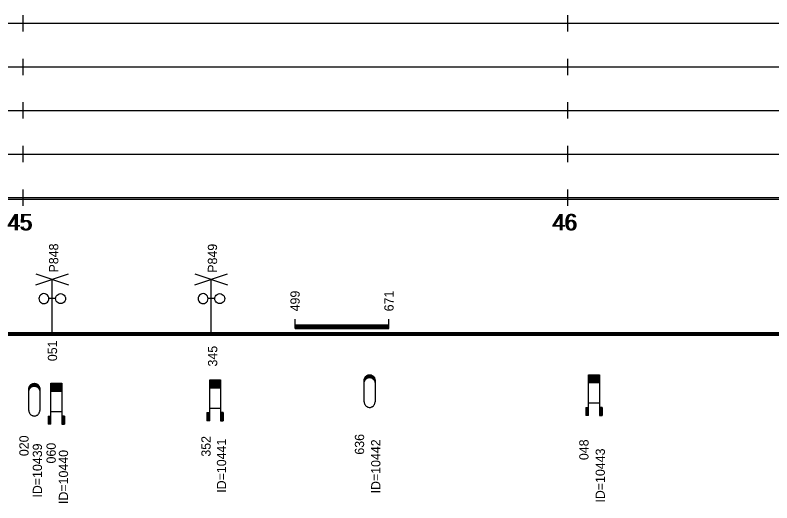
# Model space of a CAD drawing. Extents: x 2 to 10148, y 0 to 380.
# Drawn here: x 4799.1 to 4938, y 94 to 183.5 of the extents above; entities that cross this region are included whole.
import ezdxf

# ---------------------------------------------------------------- set-up
doc = ezdxf.new("R2010")
doc.units = 0
for name, color, linetype in [('CARA_S_OBJEKTY', 7, 'Continuous'), ('L_OBJEKTY_TEXT', 7, 'Continuous'), ('L_OBJEKTY_TVAR', 7, 'Continuous'), ('OBJEKTY_TEXT', 7, 'Continuous'), ('OBJEKTY_TVAR', 7, 'Continuous'), ('RYCHL_RASTR', 7, 'Continuous'), ('RYCHL_STAN', 7, 'Continuous')]:
    doc.layers.add(name, color=color, linetype=linetype)

msp = doc.modelspace()

# ---------------------------------------------------------------- linework, layer by layer
at = {"layer": 'CARA_S_OBJEKTY'}
for p, q in [((4045.76, 125.25), (5128.6, 125.25)), ((4045.76, 125), (5128.6, 125)), ((4045.76, 124.75), (5128.6, 124.75))]:
    msp.add_line(p, q, dxfattribs=at)
at = {"layer": 'L_OBJEKTY_TVAR'}
for p, q in [((4850.47, 126), (4850.47, 127.67)), ((4850.47, 126.67), (4867.71, 126.67)), ((4850.47, 126.5), (4867.71, 126.5)), ((4867.71, 126), (4867.71, 127.67)), ((4850.47, 126.25), (4867.71, 126.25)), ((4850.47, 126), (4867.71, 126))]:
    msp.add_line(p, q, dxfattribs=at)
at = {"layer": 'OBJEKTY_TVAR'}
for p, q in [((4802.91, 134), (4808.91, 136)), ((4802.91, 136), (4808.91, 134)), ((4805.91, 125), (4805.91, 135)), ((4832.06, 134), (4838.06, 136)), ((4832.06, 136), (4838.06, 134)), ((4835.06, 125), (4835.06, 135)), ((4803.73, 132.11), (4803.58, 131.92)), ((4803.92, 132.25), (4803.73, 132.11)), ((4804.14, 132.34), (4803.92, 132.25)), ((4804.37, 132.38), (4804.14, 132.34)), ((4804.61, 132.34), (4804.37, 132.38)), ((4804.83, 132.25), (4804.61, 132.34)), ((4805.02, 132.11), (4804.83, 132.25)), ((4805.16, 131.92), (4805.02, 132.11)), ((4806.64, 131.92), (4806.78, 132.11)), ((4806.78, 132.11), (4806.97, 132.25)), ((4806.97, 132.25), (4807.19, 132.34)), ((4807.19, 132.34), (4807.43, 132.38)), ((4807.43, 132.38), (4807.66, 132.34)), ((4807.66, 132.34), (4807.88, 132.25)), ((4807.88, 132.25), (4808.07, 132.11)), ((4808.07, 132.11), (4808.22, 131.92)), ((4832.95, 132.11), (4832.8, 131.92)), ((4833.14, 132.25), (4832.95, 132.11)), ((4833.36, 132.34), (4833.14, 132.25)), ((4833.59, 132.38), (4833.36, 132.34)), ((4833.83, 132.34), (4833.59, 132.38)), ((4834.05, 132.25), (4833.83, 132.34)), ((4834.24, 132.11), (4834.05, 132.25)), ((4834.38, 131.92), (4834.24, 132.11)), ((4835.86, 131.92), (4836, 132.11)), ((4836, 132.11), (4836.19, 132.25)), ((4836.19, 132.25), (4836.41, 132.34)), ((4836.41, 132.34), (4836.65, 132.38)), ((4836.65, 132.38), (4836.88, 132.34)), ((4836.88, 132.34), (4837.1, 132.25)), ((4837.1, 132.25), (4837.29, 132.11)), ((4837.29, 132.11), (4837.44, 131.92)), ((4803.49, 131.7), (4803.46, 131.46)), ((4803.46, 131.46), (4803.49, 131.23)), ((4803.58, 131.92), (4803.49, 131.7)), ((4803.49, 131.23), (4803.58, 131.01)), ((4803.58, 131.01), (4803.73, 130.82)), ((4803.73, 130.82), (4803.92, 130.67)), ((4803.92, 130.67), (4804.14, 130.58)), ((4804.14, 130.58), (4804.37, 130.55)), ((4804.37, 130.55), (4804.61, 130.58)), ((4804.61, 130.58), (4804.83, 130.67)), ((4804.83, 130.67), (4805.02, 130.82)), ((4805.02, 130.82), (4805.16, 131.01)), ((4805.25, 131.7), (4805.16, 131.92)), ((4805.16, 131.01), (4805.25, 131.23)), ((4805.28, 131.46), (4805.25, 131.7)), ((4805.25, 131.23), (4805.28, 131.46)), ((4806.52, 131.46), (4805.28, 131.46)), ((4806.52, 131.46), (4806.55, 131.7)), ((4806.55, 131.23), (4806.52, 131.46)), ((4806.55, 131.7), (4806.64, 131.92)), ((4806.64, 131.01), (4806.55, 131.23)), ((4806.78, 130.82), (4806.64, 131.01)), ((4806.97, 130.67), (4806.78, 130.82)), ((4807.19, 130.58), (4806.97, 130.67)), ((4807.43, 130.55), (4807.19, 130.58)), ((4807.66, 130.58), (4807.43, 130.55)), ((4807.88, 130.67), (4807.66, 130.58)), ((4808.07, 130.82), (4807.88, 130.67)), ((4808.22, 131.01), (4808.07, 130.82)), ((4808.22, 131.92), (4808.31, 131.7)), ((4808.31, 131.23), (4808.22, 131.01)), ((4808.31, 131.7), (4808.34, 131.46)), ((4808.34, 131.46), (4808.31, 131.23)), ((4832.71, 131.7), (4832.68, 131.46)), ((4832.68, 131.46), (4832.71, 131.23)), ((4832.8, 131.92), (4832.71, 131.7)), ((4832.71, 131.23), (4832.8, 131.01)), ((4832.8, 131.01), (4832.95, 130.82)), ((4832.95, 130.82), (4833.14, 130.67)), ((4833.14, 130.67), (4833.36, 130.58)), ((4833.36, 130.58), (4833.59, 130.55)), ((4833.59, 130.55), (4833.83, 130.58)), ((4833.83, 130.58), (4834.05, 130.67)), ((4834.05, 130.67), (4834.24, 130.82)), ((4834.24, 130.82), (4834.38, 131.01)), ((4834.47, 131.7), (4834.38, 131.92)), ((4834.38, 131.01), (4834.47, 131.23)), ((4834.5, 131.46), (4834.47, 131.7)), ((4834.47, 131.23), (4834.5, 131.46)), ((4835.74, 131.46), (4834.5, 131.46)), ((4835.74, 131.46), (4835.77, 131.7)), ((4835.77, 131.23), (4835.74, 131.46)), ((4835.77, 131.7), (4835.86, 131.92)), ((4835.86, 131.01), (4835.77, 131.23)), ((4836, 130.82), (4835.86, 131.01)), ((4836.19, 130.67), (4836, 130.82)), ((4836.41, 130.58), (4836.19, 130.67)), ((4836.65, 130.55), (4836.41, 130.58)), ((4836.88, 130.58), (4836.65, 130.55)), ((4837.1, 130.67), (4836.88, 130.58)), ((4837.29, 130.82), (4837.1, 130.67)), ((4837.44, 131.01), (4837.29, 130.82)), ((4837.44, 131.92), (4837.53, 131.7)), ((4837.53, 131.23), (4837.44, 131.01)), ((4837.53, 131.7), (4837.56, 131.46)), ((4837.56, 131.46), (4837.53, 131.23)), ((4863.16, 116.65), (4863.2, 116.81)), ((4863.17, 116.7), (4863.46, 116.7)), ((4863.18, 116.75), (4863.52, 116.75)), ((4863.2, 116.81), (4863.26, 116.95)), ((4863.2, 116.8), (4863.58, 116.8)), ((4863.21, 116.85), (4863.66, 116.85)), ((4863.23, 116.9), (4863.77, 116.9)), ((4863.26, 116.95), (4863.32, 117.06)), ((4863.26, 116.95), (4863.92, 116.95)), ((4863.28, 117), (4865.02, 117)), ((4863.31, 117.05), (4864.99, 117.05)), ((4863.32, 117.06), (4863.41, 117.18)), ((4863.35, 117.1), (4864.95, 117.1)), ((4863.39, 117.15), (4864.91, 117.15)), ((4863.41, 117.18), (4863.5, 117.26)), ((4863.41, 116.65), (4863.5, 116.74)), ((4863.44, 117.2), (4864.86, 117.2)), ((4863.49, 117.25), (4864.81, 117.25)), ((4863.5, 117.26), (4863.63, 117.35)), ((4863.5, 116.74), (4863.63, 116.83)), ((4863.55, 117.3), (4864.75, 117.3)), ((4863.62, 117.35), (4864.68, 117.35)), ((4863.63, 117.35), (4863.76, 117.42)), ((4863.63, 116.83), (4863.76, 116.9)), ((4863.71, 117.4), (4864.59, 117.4)), ((4863.76, 117.42), (4863.79, 117.43)), ((4863.76, 116.9), (4863.79, 116.91)), ((4863.79, 117.43), (4863.91, 117.47)), ((4863.79, 116.91), (4863.91, 116.95)), ((4863.84, 117.45), (4864.46, 117.45)), ((4863.91, 117.47), (4864.05, 117.49)), ((4863.91, 116.95), (4864.05, 116.97)), ((4864.05, 117.49), (4864.16, 117.5)), ((4864.05, 116.97), (4864.16, 116.98)), ((4864.16, 117.5), (4864.29, 117.49)), ((4864.16, 116.98), (4864.29, 116.97)), ((4864.29, 117.49), (4864.42, 117.46)), ((4864.29, 116.97), (4864.42, 116.94)), ((4864.38, 116.95), (4865.04, 116.95)), ((4864.42, 117.46), (4864.53, 117.43)), ((4864.42, 116.94), (4864.53, 116.9)), ((4864.53, 117.43), (4864.64, 117.37)), ((4864.53, 116.9), (4865.07, 116.9)), ((4864.53, 116.9), (4864.64, 116.85)), ((4864.64, 117.37), (4864.71, 117.32)), ((4864.64, 116.85), (4865.09, 116.85)), ((4864.64, 116.85), (4864.71, 116.8)), ((4864.71, 117.32), (4864.86, 117.21)), ((4864.71, 116.8), (4864.86, 116.68)), ((4864.72, 116.8), (4865.1, 116.8)), ((4864.78, 116.75), (4865.12, 116.75)), ((4864.84, 116.7), (4865.13, 116.7)), ((4864.86, 117.21), (4864.94, 117.11)), ((4864.86, 116.68), (4864.94, 116.59)), ((4864.94, 117.11), (4865.03, 116.98)), ((4865.03, 116.98), (4865.07, 116.89)), ((4865.07, 116.89), (4865.11, 116.77)), ((4865.11, 116.77), (4865.14, 116.65)), ((4904.34, 110), (4904.34, 117.5)), ((4904.34, 117.5), (4906.34, 117.5)), ((4904.34, 117.45), (4906.34, 117.45)), ((4904.34, 117.4), (4906.34, 117.4)), ((4904.34, 117.35), (4906.34, 117.35)), ((4904.34, 117.3), (4906.34, 117.3)), ((4904.34, 117.25), (4906.34, 117.25)), ((4904.34, 117.2), (4906.34, 117.2)), ((4904.34, 117.15), (4906.34, 117.15)), ((4904.34, 117.1), (4906.34, 117.1)), ((4904.34, 117.05), (4906.34, 117.05)), ((4904.34, 117), (4906.34, 117)), ((4904.34, 116.95), (4906.34, 116.95)), ((4904.34, 116.9), (4906.34, 116.9)), ((4904.34, 116.85), (4906.34, 116.85)), ((4904.34, 116.8), (4906.34, 116.8)), ((4904.34, 116.75), (4906.34, 116.75)), ((4904.34, 116.7), (4906.34, 116.7)), ((4906.34, 117.5), (4906.34, 110)), ((4801.66, 115.23), (4801.72, 115.37)), ((4801.69, 115.32), (4802.23, 115.32)), ((4801.72, 115.37), (4801.78, 115.48)), ((4801.72, 115.37), (4802.38, 115.37)), ((4801.74, 115.42), (4803.48, 115.42)), ((4801.77, 115.47), (4803.45, 115.47)), ((4801.78, 115.48), (4801.87, 115.6)), ((4801.81, 115.52), (4803.41, 115.52)), ((4801.85, 115.57), (4803.37, 115.57)), ((4801.87, 115.6), (4801.96, 115.68)), ((4801.9, 115.62), (4803.32, 115.62)), ((4801.95, 115.67), (4803.27, 115.67)), ((4801.96, 115.68), (4802.09, 115.77)), ((4802.01, 115.72), (4803.21, 115.72)), ((4802.08, 115.77), (4803.14, 115.77)), ((4802.09, 115.77), (4802.22, 115.84)), ((4802.09, 115.25), (4802.22, 115.32)), ((4802.17, 115.82), (4803.05, 115.82)), ((4802.22, 115.84), (4802.25, 115.85)), ((4802.22, 115.32), (4802.25, 115.33)), ((4802.25, 115.85), (4802.37, 115.89)), ((4802.25, 115.33), (4802.37, 115.37)), ((4802.3, 115.87), (4802.92, 115.87)), ((4802.37, 115.89), (4802.51, 115.91)), ((4802.37, 115.37), (4802.51, 115.39)), ((4802.51, 115.91), (4802.62, 115.92)), ((4802.51, 115.39), (4802.62, 115.4)), ((4802.62, 115.92), (4802.75, 115.91)), ((4802.62, 115.4), (4802.75, 115.39)), ((4802.75, 115.91), (4802.88, 115.88)), ((4802.75, 115.39), (4802.88, 115.36)), ((4802.84, 115.37), (4803.5, 115.37)), ((4802.88, 115.88), (4802.99, 115.85)), ((4802.88, 115.36), (4802.99, 115.32)), ((4802.99, 115.85), (4803.1, 115.79)), ((4802.99, 115.32), (4803.53, 115.32)), ((4802.99, 115.32), (4803.1, 115.27)), ((4803.1, 115.79), (4803.17, 115.74)), ((4803.17, 115.74), (4803.32, 115.63)), ((4803.32, 115.63), (4803.4, 115.53)), ((4803.4, 115.53), (4803.49, 115.4)), ((4803.49, 115.4), (4803.53, 115.31)), ((4803.53, 115.31), (4803.57, 115.19)), ((4805.64, 108.42), (4805.64, 115.92)), ((4805.64, 115.92), (4807.64, 115.92)), ((4805.64, 115.87), (4807.64, 115.87)), ((4805.64, 115.82), (4807.64, 115.82)), ((4805.64, 115.77), (4807.64, 115.77)), ((4805.64, 115.72), (4807.64, 115.72)), ((4805.64, 115.67), (4807.64, 115.67)), ((4805.64, 115.62), (4807.64, 115.62)), ((4805.64, 115.57), (4807.64, 115.57)), ((4805.64, 115.52), (4807.64, 115.52)), ((4805.64, 115.47), (4807.64, 115.47)), ((4805.64, 115.42), (4807.64, 115.42)), ((4805.64, 115.37), (4807.64, 115.37)), ((4805.64, 115.32), (4807.64, 115.32)), ((4807.64, 115.92), (4807.64, 108.42)), ((4834.8, 109.05), (4834.8, 116.55)), ((4834.8, 116.55), (4836.8, 116.55)), ((4834.8, 116.5), (4836.8, 116.5)), ((4834.8, 116.45), (4836.8, 116.45)), ((4834.8, 116.4), (4836.8, 116.4)), ((4834.8, 116.35), (4836.8, 116.35)), ((4834.8, 116.3), (4836.8, 116.3)), ((4834.8, 116.25), (4836.8, 116.25)), ((4834.8, 116.2), (4836.8, 116.2)), ((4834.8, 116.15), (4836.8, 116.15)), ((4834.8, 116.1), (4836.8, 116.1)), ((4834.8, 116.05), (4836.8, 116.05)), ((4834.8, 116), (4836.8, 116)), ((4834.8, 115.95), (4836.8, 115.95)), ((4834.8, 115.9), (4836.8, 115.9)), ((4834.8, 115.85), (4836.8, 115.85)), ((4834.8, 115.8), (4836.8, 115.8)), ((4834.8, 115.75), (4836.8, 115.75)), ((4834.8, 115.7), (4836.8, 115.7)), ((4834.8, 115.65), (4836.8, 115.65)), ((4834.8, 115.6), (4836.8, 115.6)), ((4834.8, 115.55), (4836.8, 115.55)), ((4834.8, 115.5), (4836.8, 115.5)), ((4834.8, 115.45), (4836.8, 115.45)), ((4834.8, 115.4), (4836.8, 115.4)), ((4834.8, 115.35), (4836.8, 115.35)), ((4834.8, 115.3), (4836.8, 115.3)), ((4836.8, 116.55), (4836.8, 109.05)), ((4863.15, 116.5), (4863.16, 116.65)), ((4863.15, 116.55), (4863.33, 116.55)), ((4863.15, 112.5), (4863.15, 116.5)), ((4863.15, 116.5), (4863.3, 116.5)), ((4863.15, 116.45), (4863.27, 116.45)), ((4863.15, 116.4), (4863.24, 116.4)), ((4863.15, 116.35), (4863.22, 116.35)), ((4863.15, 116.3), (4863.2, 116.3)), ((4863.15, 116.25), (4863.19, 116.25)), ((4863.15, 116.2), (4863.18, 116.2)), ((4863.15, 116.15), (4863.17, 116.15)), ((4863.15, 115.98), (4863.16, 116.13)), ((4863.15, 116.1), (4863.16, 116.1)), ((4863.16, 116.65), (4863.41, 116.65)), ((4863.16, 116.6), (4863.37, 116.6)), ((4863.16, 116.13), (4863.2, 116.28)), ((4863.2, 116.28), (4863.26, 116.43)), ((4863.26, 116.43), (4863.32, 116.53)), ((4863.32, 116.53), (4863.41, 116.65)), ((4864.89, 116.65), (4865.14, 116.65)), ((4864.93, 116.6), (4865.14, 116.6)), ((4864.94, 116.59), (4865.03, 116.46)), ((4864.97, 116.55), (4865.15, 116.55)), ((4865, 116.5), (4865.15, 116.5)), ((4865.03, 116.46), (4865.07, 116.37)), ((4865.03, 116.45), (4865.15, 116.45)), ((4865.06, 116.4), (4865.15, 116.4)), ((4865.07, 116.37), (4865.11, 116.24)), ((4865.08, 116.35), (4865.15, 116.35)), ((4865.1, 116.3), (4865.15, 116.3)), ((4865.11, 116.25), (4865.15, 116.25)), ((4865.11, 116.24), (4865.14, 116.13)), ((4865.12, 116.2), (4865.15, 116.2)), ((4865.13, 116.15), (4865.15, 116.15)), ((4865.14, 116.65), (4865.15, 116.56)), ((4865.14, 116.13), (4865.15, 116.03)), ((4865.14, 116.1), (4865.15, 116.1)), ((4865.15, 116.56), (4865.15, 116.5)), ((4865.15, 116.5), (4865.15, 112.5)), ((4865.15, 116.03), (4865.15, 115.98)), ((4904.34, 116.65), (4906.34, 116.65)), ((4904.34, 116.6), (4906.34, 116.6)), ((4904.34, 116.55), (4906.34, 116.55)), ((4904.34, 116.5), (4906.34, 116.5)), ((4904.34, 116.45), (4906.34, 116.45)), ((4904.34, 116.4), (4906.34, 116.4)), ((4904.34, 116.35), (4906.34, 116.35)), ((4904.34, 116.3), (4906.34, 116.3)), ((4904.34, 116.25), (4906.34, 116.25)), ((4904.34, 116.2), (4906.34, 116.2)), ((4904.34, 116.15), (4906.34, 116.15)), ((4904.34, 116.1), (4906.34, 116.1)), ((4904.34, 116.05), (4906.34, 116.05)), ((4801.61, 114.92), (4801.62, 115.07)), ((4801.61, 114.97), (4801.79, 114.97)), ((4801.61, 110.92), (4801.61, 114.92)), ((4801.61, 114.92), (4801.76, 114.92)), ((4801.61, 114.87), (4801.73, 114.87)), ((4801.61, 114.82), (4801.7, 114.82)), ((4801.61, 114.77), (4801.68, 114.77)), ((4801.61, 114.72), (4801.66, 114.72)), ((4801.61, 114.67), (4801.65, 114.67)), ((4801.61, 114.62), (4801.64, 114.62)), ((4801.61, 114.57), (4801.63, 114.57)), ((4801.61, 114.4), (4801.62, 114.55)), ((4801.61, 114.52), (4801.62, 114.52)), ((4801.62, 115.07), (4801.66, 115.23)), ((4801.62, 115.07), (4801.87, 115.07)), ((4801.62, 115.02), (4801.83, 115.02)), ((4801.62, 114.55), (4801.66, 114.7)), ((4801.63, 115.12), (4801.92, 115.12)), ((4801.64, 115.17), (4801.98, 115.17)), ((4801.66, 115.22), (4802.04, 115.22)), ((4801.66, 114.7), (4801.72, 114.85)), ((4801.67, 115.27), (4802.12, 115.27)), ((4801.72, 114.85), (4801.78, 114.95)), ((4801.78, 114.95), (4801.87, 115.07)), ((4801.87, 115.07), (4801.96, 115.16)), ((4801.96, 115.16), (4802.09, 115.25)), ((4803.1, 115.27), (4803.55, 115.27)), ((4803.1, 115.27), (4803.17, 115.22)), ((4803.17, 115.22), (4803.32, 115.1)), ((4803.18, 115.22), (4803.56, 115.22)), ((4803.24, 115.17), (4803.58, 115.17)), ((4803.3, 115.12), (4803.59, 115.12)), ((4803.32, 115.1), (4803.4, 115.01)), ((4803.35, 115.07), (4803.6, 115.07)), ((4803.39, 115.02), (4803.6, 115.02)), ((4803.4, 115.01), (4803.49, 114.88)), ((4803.43, 114.97), (4803.61, 114.97)), ((4803.46, 114.92), (4803.61, 114.92)), ((4803.49, 114.88), (4803.53, 114.79)), ((4803.49, 114.87), (4803.61, 114.87)), ((4803.52, 114.82), (4803.61, 114.82)), ((4803.53, 114.79), (4803.57, 114.66)), ((4803.54, 114.77), (4803.61, 114.77)), ((4803.56, 114.72), (4803.61, 114.72)), ((4803.57, 115.19), (4803.6, 115.07)), ((4803.57, 114.67), (4803.61, 114.67)), ((4803.57, 114.66), (4803.6, 114.55)), ((4803.58, 114.62), (4803.61, 114.62)), ((4803.59, 114.57), (4803.61, 114.57)), ((4803.6, 115.07), (4803.61, 114.98)), ((4803.6, 114.55), (4803.61, 114.45)), ((4803.6, 114.52), (4803.61, 114.52)), ((4803.61, 114.98), (4803.61, 114.92)), ((4803.61, 114.92), (4803.61, 110.92)), ((4803.61, 114.45), (4803.61, 114.4)), ((4805.64, 115.27), (4807.64, 115.27)), ((4805.64, 115.22), (4807.64, 115.22)), ((4805.64, 115.17), (4807.64, 115.17)), ((4805.64, 115.12), (4807.64, 115.12)), ((4805.64, 115.07), (4807.64, 115.07)), ((4805.64, 115.02), (4807.64, 115.02)), ((4805.64, 114.97), (4807.64, 114.97)), ((4805.64, 114.92), (4807.64, 114.92)), ((4805.64, 114.87), (4807.64, 114.87)), ((4805.64, 114.82), (4807.64, 114.82)), ((4805.64, 114.77), (4807.64, 114.77)), ((4805.64, 114.72), (4807.64, 114.72)), ((4805.64, 114.67), (4807.64, 114.67)), ((4805.64, 114.62), (4807.64, 114.62)), ((4805.64, 114.57), (4807.64, 114.57)), ((4805.64, 114.52), (4807.64, 114.52)), ((4805.64, 114.47), (4807.64, 114.47)), ((4834.8, 115.25), (4836.8, 115.25)), ((4834.8, 115.2), (4836.8, 115.2)), ((4834.8, 115.15), (4836.8, 115.15)), ((4834.8, 115.1), (4836.8, 115.1)), ((4834.8, 111.36), (4836.8, 111.36)), ((4863.15, 112.5), (4863.16, 112.35)), ((4863.16, 112.35), (4863.2, 112.2)), ((4863.2, 112.2), (4863.26, 112.05)), ((4863.26, 112.05), (4863.32, 111.95)), ((4863.32, 111.95), (4863.41, 111.83)), ((4863.41, 111.83), (4863.5, 111.74)), ((4863.5, 111.74), (4863.63, 111.65)), ((4863.63, 111.65), (4863.76, 111.58)), ((4863.76, 111.58), (4863.79, 111.57)), ((4863.79, 111.57), (4863.91, 111.53)), ((4863.91, 111.53), (4864.05, 111.51)), ((4864.05, 111.51), (4864.16, 111.5)), ((4864.16, 111.5), (4864.29, 111.51)), ((4864.29, 111.51), (4864.42, 111.54)), ((4864.42, 111.54), (4864.53, 111.58)), ((4864.53, 111.58), (4864.64, 111.63)), ((4864.64, 111.63), (4864.71, 111.68)), ((4864.71, 111.68), (4864.86, 111.8)), ((4864.86, 111.8), (4864.94, 111.9)), ((4864.94, 111.9), (4865.03, 112.02)), ((4865.03, 112.02), (4865.07, 112.11)), ((4865.07, 112.11), (4865.11, 112.24)), ((4865.11, 112.24), (4865.14, 112.35)), ((4865.14, 112.35), (4865.15, 112.45)), ((4865.15, 112.45), (4865.15, 112.5)), ((4903.84, 111.5), (4904.34, 111.5)), ((4903.84, 111.5), (4903.84, 110)), ((4903.89, 111.5), (4903.89, 110)), ((4903.94, 111.5), (4903.94, 110)), ((4903.99, 111.5), (4903.99, 110)), ((4904.04, 111.5), (4904.04, 110)), ((4904.09, 111.5), (4904.09, 110)), ((4904.14, 111.5), (4904.14, 110)), ((4904.19, 111.5), (4904.19, 110)), ((4904.24, 111.5), (4904.24, 110)), ((4904.29, 111.5), (4904.29, 110)), ((4904.34, 112.31), (4906.34, 112.31)), ((4906.84, 111.5), (4906.34, 111.5)), ((4906.39, 111.5), (4906.39, 110)), ((4906.44, 111.5), (4906.44, 110)), ((4906.49, 111.5), (4906.49, 110)), ((4906.54, 111.5), (4906.54, 110)), ((4906.59, 111.5), (4906.59, 110)), ((4906.64, 111.5), (4906.64, 110)), ((4906.69, 111.5), (4906.69, 110)), ((4906.74, 111.5), (4906.74, 110)), ((4906.79, 111.5), (4906.79, 110)), ((4906.84, 111.5), (4906.84, 110)), ((4801.61, 110.92), (4801.62, 110.77)), ((4801.62, 110.77), (4801.66, 110.62)), ((4801.66, 110.62), (4801.72, 110.47)), ((4801.72, 110.47), (4801.78, 110.37)), ((4801.78, 110.37), (4801.87, 110.25)), ((4801.87, 110.25), (4801.96, 110.16)), ((4801.96, 110.16), (4802.09, 110.07)), ((4802.09, 110.07), (4802.22, 110)), ((4802.22, 110), (4802.25, 109.99)), ((4802.25, 109.99), (4802.37, 109.95)), ((4802.37, 109.95), (4802.51, 109.93)), ((4802.51, 109.93), (4802.62, 109.92)), ((4802.62, 109.92), (4802.75, 109.93)), ((4802.75, 109.93), (4802.88, 109.96)), ((4802.88, 109.96), (4802.99, 110)), ((4802.99, 110), (4803.1, 110.05)), ((4803.1, 110.05), (4803.17, 110.1)), ((4803.17, 110.1), (4803.32, 110.22)), ((4803.32, 110.22), (4803.4, 110.32)), ((4803.4, 110.32), (4803.49, 110.44)), ((4803.49, 110.44), (4803.53, 110.53)), ((4803.53, 110.53), (4803.57, 110.66)), ((4803.57, 110.66), (4803.6, 110.77)), ((4803.6, 110.77), (4803.61, 110.87)), ((4803.61, 110.87), (4803.61, 110.92)), ((4805.14, 109.92), (4805.64, 109.92)), ((4805.14, 109.92), (4805.14, 108.42)), ((4805.19, 109.92), (4805.19, 108.42)), ((4805.24, 109.92), (4805.24, 108.42)), ((4805.29, 109.92), (4805.29, 108.42)), ((4805.34, 109.92), (4805.34, 108.42)), ((4805.39, 109.92), (4805.39, 108.42)), ((4805.44, 109.92), (4805.44, 108.42)), ((4805.49, 109.92), (4805.49, 108.42)), ((4805.54, 109.92), (4805.54, 108.42)), ((4805.59, 109.92), (4805.59, 108.42)), ((4805.64, 110.73), (4807.64, 110.73)), ((4808.14, 109.92), (4807.64, 109.92)), ((4807.69, 109.92), (4807.69, 108.42)), ((4807.74, 109.92), (4807.74, 108.42)), ((4807.79, 109.92), (4807.79, 108.42)), ((4807.84, 109.92), (4807.84, 108.42)), ((4807.89, 109.92), (4807.89, 108.42)), ((4807.94, 109.92), (4807.94, 108.42)), ((4807.99, 109.92), (4807.99, 108.42)), ((4808.04, 109.92), (4808.04, 108.42)), ((4808.09, 109.92), (4808.09, 108.42)), ((4808.14, 109.92), (4808.14, 108.42)), ((4834.3, 110.55), (4834.8, 110.55)), ((4834.3, 110.55), (4834.3, 109.05)), ((4834.35, 110.55), (4834.35, 109.05)), ((4834.4, 110.55), (4834.4, 109.05)), ((4834.45, 110.55), (4834.45, 109.05)), ((4834.5, 110.55), (4834.5, 109.05)), ((4834.55, 110.55), (4834.55, 109.05)), ((4834.6, 110.55), (4834.6, 109.05)), ((4834.65, 110.55), (4834.65, 109.05)), ((4834.7, 110.55), (4834.7, 109.05)), ((4834.75, 110.55), (4834.75, 109.05)), ((4837.3, 110.55), (4836.8, 110.55)), ((4836.85, 110.55), (4836.85, 109.05)), ((4836.9, 110.55), (4836.9, 109.05)), ((4836.95, 110.55), (4836.95, 109.05)), ((4837, 110.55), (4837, 109.05)), ((4837.05, 110.55), (4837.05, 109.05)), ((4837.1, 110.55), (4837.1, 109.05)), ((4837.15, 110.55), (4837.15, 109.05)), ((4837.2, 110.55), (4837.2, 109.05)), ((4837.25, 110.55), (4837.25, 109.05)), ((4837.3, 110.55), (4837.3, 109.05)), ((4904.34, 110), (4903.84, 110)), ((4906.34, 110), (4906.84, 110)), ((4805.64, 108.42), (4805.14, 108.42)), ((4807.64, 108.42), (4808.14, 108.42)), ((4834.8, 109.05), (4834.3, 109.05)), ((4836.8, 109.05), (4837.3, 109.05))]:
    msp.add_line(p, q, dxfattribs=at)
at = {"layer": 'RYCHL_RASTR'}
for p, q in [((4800.57, 180.5), (4800.57, 183.5)), ((4900.57, 180.5), (4900.57, 183.5)), ((4041.69, 182), (5128.21, 182)), ((4800.57, 172.5), (4800.57, 175.5)), ((4900.57, 172.5), (4900.57, 175.5)), ((4041.64, 174), (5128.26, 174)), ((4800.57, 164.5), (4800.57, 167.5)), ((4900.57, 164.5), (4900.57, 167.5)), ((4041.69, 166), (5128.25, 166)), ((4800.57, 156.5), (4800.57, 159.5)), ((4900.57, 156.5), (4900.57, 159.5)), ((4041.65, 158), (5128.24, 158)), ((4800.57, 148.5), (4800.57, 151.5)), ((4900.57, 148.5), (4900.57, 151.5)), ((4045.76, 150), (5128.6, 150)), ((4045.76, 149.75), (5128.6, 149.75))]:
    msp.add_line(p, q, dxfattribs=at)

# ---------------------------------------------------------------- texts
at = {"layer": 'L_OBJEKTY_TEXT'}
for s, p in [('499', (4851.32, 129.13)), ('671', (4868.56, 129.13)), ('051', (4806.79, 119.99))]:
    msp.add_text(s, height=1.7, rotation=90, dxfattribs=at).set_placement(p)
at = {"layer": 'OBJEKTY_TEXT'}
for s, p in [('P848', (4807.02, 136.27)), ('P849', (4836.16, 136.22)), ('345', (4836.19, 119.01)), ('020', (4801.56, 102.56)), ('352', (4834.97, 102.46)), ('ID=10441', (4837.82, 95.83)), ('636', (4863.15, 102.83)), ('ID=10439', (4804.03, 94.95)), ('060', (4806.55, 101.21)), ('ID=10442', (4866.14, 95.71)), ('048', (4904.34, 101.83)), ('ID=10440', (4808.81, 93.77)), ('ID=10443', (4907.34, 94.03))]:
    msp.add_text(s, height=1.7, rotation=90, dxfattribs=at).set_placement(p)
at = {"layer": 'RYCHL_STAN'}
for s, p in [('45', (4797.63, 144)), ('45', (4797.88, 144)), ('46', (4897.63, 144)), ('46', (4897.88, 144))]:
    msp.add_text(s, height=3, dxfattribs=at).set_placement(p)

doc.saveas('drawing.dxf')
